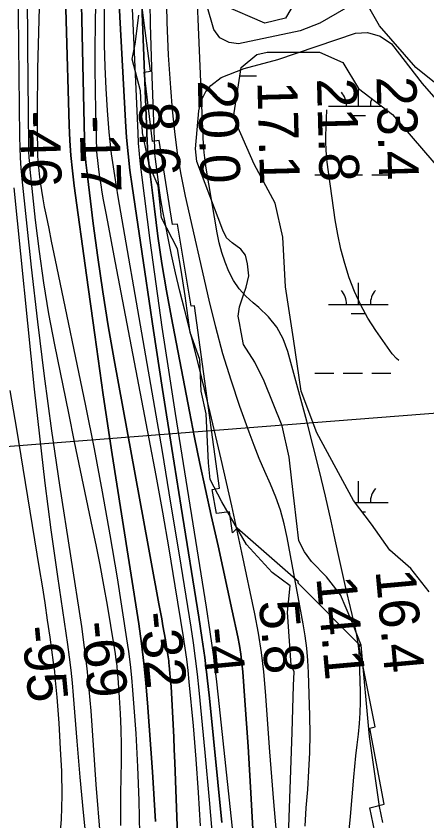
# Model space of a CAD drawing. Extents: x 3535183 to 3573198, y 534952 to 560562.
# Drawn here: x 3553490 to 3554180, y 549561 to 550912 of the extents above; entities that cross this region are included whole.
import ezdxf

# ---------------------------------------------------------------- set-up
doc = ezdxf.new("R2010")
doc.units = 0
for name, color, linetype in [('V-RIVR-EDGE', 7, 'Continuous'), ('V-RIVR-RANG', 7, 'Continuous'), ('V-RRAP-RVMT', 7, 'Continuous'), ('V-SITE-VEGE', 7, 'Continuous'), ('V-TOPO-DPTH', 7, 'Continuous'), ('V-TOPO-MAJR', 7, 'Continuous'), ('V-TOPO-MINR', 7, 'Continuous'), ('V-TOPO-WATR', 7, 'Continuous'), ('V-WETL-SWMP', 7, 'Continuous')]:
    doc.layers.add(name, color=color, linetype=linetype)

msp = doc.modelspace()

# ---------------------------------------------------------------- linework, layer by layer
at = {"layer": 'V-RIVR-EDGE'}
msp.add_lwpolyline([(3553948, 549535.1), (3553954, 549710.3), (3553956, 549788.8), (3553957.3, 549811.4), (3553952.4, 549823.1), (3553945.9, 549911.9), (3553950.3, 549956), (3553920.3, 549978.2), (3553877, 550025.5), (3553836.1, 550097.3), (3553816, 550134.7), (3553813.6, 550162.3), (3553809.5, 550245), (3553801, 550283), (3553798.7, 550335.7), (3553782.9, 550381.1), (3553774.4, 550443), (3553767.8, 550485.9), (3553761.2, 550521.5), (3553734.3, 550573.6), (3553728.9, 550627.5), (3553713.7, 550662.5), (3553702.8, 550716.4), (3553699.3, 550786.9), (3553685.4, 550840.3), (3553690.3, 550865.4), (3553696.6, 550913.8)], dxfattribs=at)
at = {"layer": 'V-RIVR-RANG'}
msp.add_line((3554937.7, 550303.1), (3553143, 550164), dxfattribs=at)
at = {"layer": 'V-RRAP-RVMT'}
for p, q in [((3553715.8, 550820.1), (3553677.7, 551117.1)), ((3553705.3, 550818.3), (3553715.8, 550820.1)), ((3553719.6, 550701.7), (3553705.3, 550818.3)), ((3553730.8, 550703.7), (3553719.6, 550701.7)), ((3553753.2, 550562.5), (3553730.8, 550703.7)), ((3553761.6, 550563.4), (3553753.2, 550562.5)), ((3553784.2, 550425.6), (3553761.6, 550563.4)), ((3553789.8, 550425.9), (3553784.2, 550425.6)), ((3553831.9, 550119.7), (3553789.8, 550425.9)), ((3553819.6, 550118), (3553831.9, 550119.7)), ((3553826.8, 550077.5), (3553819.6, 550118)), ((3553848.7, 550080.4), (3553826.8, 550077.5)), ((3553853.5, 550044.8), (3553848.7, 550080.4)), ((3553861.5, 550052.8), (3553853.5, 550044.8)), ((3553964.6, 549962.6), (3553861.5, 550052.8)), ((3553963.7, 549961.3), (3553964.6, 549962.6)), ((3554068.2, 549855.7), (3553963.7, 549961.3)), ((3554066.4, 549853.5), (3554068.2, 549855.7)), ((3554093.1, 549719.4), (3554066.4, 549853.5)), ((3554084.5, 549716.8), (3554093.1, 549719.4)), ((3554108.2, 549589.4), (3554084.5, 549716.8)), ((3554084.3, 549583.5), (3554108.2, 549589.4)), ((3554110.3, 549461.7), (3554084.3, 549583.5))]:
    msp.add_line(p, q, dxfattribs=at)
at = {"layer": 'V-SITE-VEGE'}
for points in [[(3554069.4, 550940.6), (3554000.5, 550900.8), (3553967.4, 550887.6), (3553863.9, 550865.6), (3553847.9, 550867.9), (3553832.3, 550876.1), (3553822.6, 550890.1), (3553788.5, 551009.2)], [(3554106.1, 549558.9), (3554100.6, 549585.8), (3554083.8, 549703.1), (3554070, 549856.2), (3554054.4, 549895.9), (3554035.3, 549940.7), (3554011.8, 549971.1), (3553986.5, 549997.1), (3553974.4, 550013.1), (3553965, 550031.8), (3553953.3, 550132.3), (3553948.9, 550172), (3553937.2, 550224.6), (3553907.1, 550299.8), (3553891.1, 550331.7), (3553872.4, 550360.9), (3553868.1, 550381.6), (3553865.4, 550397.5), (3553863.4, 550408.8), (3553865.7, 550424.4), (3553872.3, 550444.3), (3553876.6, 550457.5), (3553881.2, 550476.6), (3553879.2, 550496.5), (3553875.3, 550510.9), (3553867.9, 550521), (3553853.1, 550531.9), (3553843.8, 550540.4), (3553837.5, 550552.9), (3553793.6, 550668.5), (3553791.7, 550689.5), (3553797, 550753.4), (3553801.3, 550770.1), (3553808.7, 550786.1), (3553817.6, 550795.9), (3553834.7, 550809.1), (3553873.6, 550824.4), (3553930.1, 550839.6), (3554060.5, 550883.8), (3554080.3, 550885), (3554101.7, 550878.8), (3554120.8, 550865.6), (3554172.3, 550799.4), (3554258.1, 550701.4)]]:
    msp.add_lwpolyline(points, dxfattribs=at)
at = {"layer": 'V-TOPO-DPTH'}
for points in [[(3553799.9, 549553.2), (3553796.9, 549609.2), (3553792.8, 549665.2), (3553788.1, 549721.1), (3553781.1, 549794.9), (3553779.1, 549813.8), (3553776.8, 549832.7), (3553774.2, 549851.5), (3553771.4, 549870.3), (3553757.4, 549956.2), (3553747.2, 550017.9), (3553736.6, 550079.6), (3553725.4, 550141.1), (3553714, 550202.6), (3553659.8, 550486.4), (3553655.2, 550510.2), (3553650.7, 550534), (3553646.2, 550557.9), (3553641.6, 550581.7), (3553637.4, 550604), (3553635.1, 550616.7), (3553633, 550629.4), (3553631.1, 550642.2), (3553629.4, 550655), (3553627, 550674.8), (3553626.7, 550677.7), (3553626.4, 550680.7), (3553626.2, 550683.6), (3553626.1, 550686.5), (3553624.5, 550752.7), (3553623.8, 550788.7), (3553623.4, 550824.7), (3553623.4, 550860.7), (3553623.7, 550896.7), (3553633.2, 551570)], [(3553799.9, 549553.2), (3553796.9, 549609.2), (3553792.8, 549665.2), (3553788.1, 549721.1), (3553781.1, 549794.9), (3553779.1, 549813.8), (3553776.8, 549832.7), (3553774.2, 549851.5), (3553771.4, 549870.3), (3553757.4, 549956.2), (3553747.2, 550017.9), (3553736.6, 550079.6), (3553725.4, 550141.1), (3553714, 550202.6), (3553659.8, 550486.4), (3553655.2, 550510.2), (3553650.7, 550534), (3553646.2, 550557.9), (3553641.6, 550581.7), (3553637.4, 550604), (3553635.1, 550616.7), (3553633, 550629.4), (3553631.1, 550642.2), (3553629.4, 550655), (3553627, 550674.8), (3553626.7, 550677.7), (3553626.4, 550680.7), (3553626.2, 550683.6), (3553626.1, 550686.5), (3553624.5, 550752.7), (3553623.8, 550788.7), (3553623.4, 550824.7), (3553623.4, 550860.7), (3553623.7, 550896.7), (3553633.2, 551570)], [(3553684.9, 551362.2), (3553710.4, 550702.1), (3553711, 550691.6), (3553711.7, 550681.2), (3553712.7, 550670.8), (3553713.8, 550660.4), (3553722.5, 550589.1), (3553728.6, 550543.1), (3553735.3, 550497.3), (3553743, 550451.5), (3553751.3, 550405.9), (3553781.4, 550248.9), (3553790, 550205.1), (3553799, 550161.3), (3553808.4, 550117.6), (3553818.1, 550074), (3553821.4, 550059.5), (3553829.6, 550023.2), (3553837.6, 549986.8), (3553845.5, 549950.5), (3553853.3, 549914.1), (3553862.5, 549870.2), (3553865.3, 549855.7), (3553867.7, 549841.1), (3553869.5, 549826.4), (3553870.9, 549811.7), (3553874.5, 549763.7), (3553877.3, 549724.9), (3553880, 549686.2), (3553882.4, 549647.4), (3553884.6, 549608.6), (3553894.6, 549426.7)], [(3553684.9, 551362.2), (3553710.4, 550702.1), (3553711, 550691.6), (3553711.7, 550681.2), (3553712.7, 550670.8), (3553713.8, 550660.4), (3553722.5, 550589.1), (3553728.6, 550543.1), (3553735.3, 550497.3), (3553743, 550451.5), (3553751.3, 550405.9), (3553781.4, 550248.9), (3553790, 550205.1), (3553799, 550161.3), (3553808.4, 550117.6), (3553818.1, 550074), (3553821.4, 550059.5), (3553829.6, 550023.2), (3553837.6, 549986.8), (3553845.5, 549950.5), (3553853.3, 549914.1), (3553862.5, 549870.2), (3553865.3, 549855.7), (3553867.7, 549841.1), (3553869.5, 549826.4), (3553870.9, 549811.7), (3553874.5, 549763.7), (3553877.3, 549724.9), (3553880, 549686.2), (3553882.4, 549647.4), (3553884.6, 549608.6), (3553894.6, 549426.7)], [(3553564.6, 551257.1), (3553579.6, 550729.3), (3553580.7, 550703.8), (3553582.4, 550678.3), (3553584.9, 550652.8), (3553588, 550627.4), (3553608.4, 550477.4), (3553622.4, 550377.1), (3553636.8, 550276.9), (3553651.8, 550176.7), (3553667.2, 550076.6), (3553696.2, 549892.2), (3553700.9, 549859.1), (3553705.1, 549826), (3553708.5, 549792.8), (3553711.3, 549759.6), (3553719.6, 549644), (3553724.4, 549560.2)], [(3553564.6, 551257.1), (3553579.6, 550729.3), (3553580.7, 550703.8), (3553582.4, 550678.3), (3553584.9, 550652.8), (3553588, 550627.4), (3553608.4, 550477.4), (3553622.4, 550377.1), (3553636.8, 550276.9), (3553651.8, 550176.7), (3553667.2, 550076.6), (3553696.2, 549892.2), (3553700.9, 549859.1), (3553705.1, 549826), (3553708.5, 549792.8), (3553711.3, 549759.6), (3553719.6, 549644), (3553724.4, 549560.2)], [(3553595.5, 551132.7), (3553605.1, 550706), (3553605.6, 550692.8), (3553606.4, 550679.6), (3553607.6, 550666.4), (3553609, 550653.3), (3553620, 550564.5), (3553627.6, 550507.1), (3553635.9, 550449.8), (3553645.2, 550392.6), (3553655.1, 550335.5), (3553712.3, 550023.5), (3553716.8, 549999.1), (3553721.3, 549974.7), (3553725.7, 549950.3), (3553730.2, 549925.9), (3553734.9, 549900.6), (3553737, 549888.8), (3553739.1, 549877.1), (3553741, 549865.3), (3553743, 549853.5), (3553745.7, 549837.1), (3553746.2, 549833.5), (3553746.7, 549829.9), (3553747.1, 549826.3), (3553747.5, 549822.7), (3553748.8, 549808.6), (3553749.8, 549797.9), (3553750.6, 549787.2), (3553751.3, 549776.6), (3553751.9, 549765.9), (3553753, 549744.7), (3553754, 549723.5), (3553755, 549702.2), (3553755.9, 549681), (3553756.7, 549659.7), (3553764.9, 549446.5)], [(3553764.9, 549446.5), (3553756.7, 549659.7), (3553755.9, 549681), (3553755, 549702.2), (3553754, 549723.5), (3553753, 549744.7), (3553751.9, 549765.9), (3553751.3, 549776.6), (3553750.6, 549787.2), (3553749.8, 549797.9), (3553748.8, 549808.6), (3553747.5, 549822.7), (3553747.1, 549826.3), (3553746.7, 549829.9), (3553746.2, 549833.5), (3553745.7, 549837.1), (3553743, 549853.5), (3553741, 549865.3), (3553739.1, 549877.1), (3553737, 549888.8), (3553734.9, 549900.6), (3553730.2, 549925.9), (3553725.7, 549950.3), (3553721.3, 549974.7), (3553716.8, 549999.1), (3553712.3, 550023.5), (3553655.1, 550335.5), (3553645.2, 550392.6), (3553635.9, 550449.8), (3553627.6, 550507.1), (3553620, 550564.5), (3553609, 550653.3), (3553607.6, 550666.4), (3553606.4, 550679.6), (3553605.6, 550692.8), (3553605.1, 550706), (3553595.5, 551132.7)], [(3553659, 551026), (3553664.3, 550911), (3553674.1, 550736), (3553676, 550708.6), (3553678.4, 550681.2), (3553681.6, 550653.9), (3553685.2, 550626.7), (3553706.4, 550483.3), (3553721.2, 550384.4), (3553736.3, 550285.6), (3553751.7, 550186.8), (3553767.4, 550088.1), (3553797.2, 549903.5), (3553802.3, 549869.5), (3553807.1, 549835.5), (3553811.2, 549801.3), (3553815, 549767.2), (3553836, 549558.8)], [(3553836, 549558.8), (3553815, 549767.2), (3553811.2, 549801.3), (3553807.1, 549835.5), (3553802.3, 549869.5), (3553797.2, 549903.5), (3553767.4, 550088.1), (3553751.7, 550186.8), (3553736.3, 550285.6), (3553721.2, 550384.4), (3553706.4, 550483.3), (3553685.2, 550626.7), (3553681.6, 550653.9), (3553678.4, 550681.2), (3553676, 550708.6), (3553674.1, 550736), (3553664.3, 550911), (3553659, 551026)], [(3553975.5, 549552.5), (3553977.6, 549583.4), (3553980.1, 549614.3), (3553982.2, 549645.2), (3553983.7, 549676.1), (3553984, 549707), (3553983.5, 549738), (3553981.2, 549810.3), (3553980.1, 549830.9), (3553978.3, 549851.4), (3553975.6, 549871.8), (3553972.3, 549892.2), (3553945.5, 550037.4), (3553940.3, 550060.3), (3553934.1, 550082.8), (3553926.3, 550104.9), (3553917.3, 550126.5), (3553907.8, 550148.1), (3553898.7, 550169.8), (3553890.1, 550191.7), (3553881.9, 550213.7), (3553866.3, 550257), (3553851.5, 550301.1), (3553837.7, 550345.4), (3553825.5, 550390.3), (3553814.4, 550435.5), (3553774.9, 550610.4), (3553767.6, 550646.3), (3553761.4, 550682.4), (3553756.7, 550718.7), (3553753, 550755.2), (3553750.1, 550792.1), (3553746.5, 550847.1), (3553744, 550902.2), (3553742.9, 550957.4)]]:
    msp.add_lwpolyline(points, dxfattribs=at)
at = {"layer": 'V-TOPO-MAJR'}
msp.add_lwpolyline([(3553697.9, 549539.7), (3553697.2, 549595.8), (3553695, 549651.9), (3553691.8, 549708), (3553686.5, 549780.6), (3553684.7, 549802.3), (3553682.5, 549823.9), (3553679.7, 549845.5), (3553676.6, 549867.1), (3553660.4, 549969.2), (3553648.3, 550041.6), (3553635.6, 550114), (3553621.9, 550186.2), (3553607.4, 550258.2), (3553558.8, 550492), (3553554.4, 550513.3), (3553550.1, 550534.5), (3553545.7, 550555.8), (3553541.4, 550577.1), (3553538.3, 550592.2), (3553535.8, 550605.9), (3553533.4, 550619.7), (3553531.5, 550633.6), (3553529.8, 550647.5), (3553527.5, 550670), (3553527.2, 550672.6), (3553527, 550675.3), (3553526.9, 550678), (3553526.8, 550680.7), (3553526.3, 550724.9), (3553526.2, 550749.7), (3553526.2, 550774.5), (3553526.6, 550799.3), (3553527.1, 550824), (3553547.4, 551585.6)], dxfattribs=at)
at = {"layer": 'V-TOPO-MINR'}
for points in [[(3553822, 549517.7), (3553815.3, 549596.9), (3553808, 549676), (3553797.9, 549781), (3553795.1, 549807.6), (3553791.9, 549834.1), (3553788.3, 549860.5), (3553784.2, 549886.9), (3553764.7, 550008), (3553750.4, 550094.8), (3553736, 550181.7), (3553721.2, 550268.4), (3553706.1, 550355.2), (3553661.7, 550608.8), (3553655.9, 550645), (3553650.8, 550681.2), (3553646.9, 550717.7), (3553643.7, 550754.2), (3553641.4, 550790.8), (3553639.8, 550827.4), (3553639, 550864), (3553638.9, 550900.7), (3553644.5, 551580.7)], [(3553799.9, 549553.2), (3553796.9, 549609.2), (3553792.8, 549665.2), (3553788.1, 549721.1), (3553781.1, 549794.9), (3553779.1, 549813.8), (3553776.8, 549832.7), (3553774.2, 549851.5), (3553771.4, 549870.3), (3553757.4, 549956.2), (3553747.2, 550017.9), (3553736.6, 550079.6), (3553725.4, 550141.1), (3553714, 550202.6), (3553659.8, 550486.4), (3553655.2, 550510.2), (3553650.7, 550534), (3553646.2, 550557.9), (3553641.6, 550581.7), (3553637.4, 550604), (3553635.1, 550616.7), (3553633, 550629.4), (3553631.1, 550642.2), (3553629.4, 550655), (3553627, 550674.8), (3553626.7, 550677.7), (3553626.4, 550680.7), (3553626.2, 550683.6), (3553626.1, 550686.5), (3553624.5, 550752.7), (3553623.8, 550788.7), (3553623.4, 550824.7), (3553623.4, 550860.7), (3553623.7, 550896.7), (3553633.2, 551570)], [(3554046.8, 549517.5), (3554051.8, 549568.6), (3554057.6, 549635), (3554059.3, 549653), (3554061.1, 549670.9), (3554063.1, 549688.9), (3554065.3, 549706.8), (3554067.1, 549724.7), (3554068.3, 549742.7), (3554068.8, 549760.7), (3554068.6, 549778.7), (3554067, 549831.6), (3554066.2, 549845.5), (3554064.8, 549859.4), (3554062.5, 549873.1), (3554059.7, 549886.8), (3554051.8, 549919.9), (3554044.7, 549950.1), (3554037.7, 549980.3), (3554030.9, 550010.5), (3554024.3, 550040.8), (3554019.2, 550064.6), (3554009.7, 550106.7), (3553999.9, 550148.7), (3553989.3, 550190.5), (3553978.4, 550232.2), (3553946.6, 550349.5), (3553938.6, 550370.6), (3553928.2, 550390.3), (3553914.3, 550407.6), (3553898, 550423.3), (3553888.5, 550431), (3553876.1, 550442.4), (3553864.9, 550454.8), (3553855.6, 550468.7), (3553847.6, 550483.5), (3553841.2, 550499.3), (3553835.7, 550515.4), (3553831.4, 550531.8), (3553827.9, 550548.5), (3553809.8, 550657), (3553807.9, 550670.2), (3553806.3, 550683.4), (3553805.1, 550696.7), (3553804.3, 550710), (3553769.9, 551527.4)], [(3553869.8, 549396.8), (3553832.2, 549753.3), (3553827.5, 549795.1), (3553822.3, 549836.9), (3553816.4, 549878.6), (3553810.1, 549920.2), (3553757.9, 550245.5), (3553746.6, 550317.9), (3553735.8, 550390.5), (3553725.5, 550463.1), (3553715.7, 550535.7), (3553701.3, 550646), (3553699.2, 550663.6), (3553697.5, 550681.2), (3553696.1, 550698.9), (3553695.1, 550716.6), (3553667.4, 551330.2)], [(3553724.4, 549560.2), (3553719.6, 549644), (3553711.3, 549759.6), (3553708.5, 549792.8), (3553705.1, 549826), (3553700.9, 549859.1), (3553696.2, 549892.2), (3553667.2, 550076.6), (3553651.8, 550176.7), (3553636.8, 550276.9), (3553622.4, 550377.1), (3553608.4, 550477.4), (3553588, 550627.4), (3553584.9, 550652.8), (3553582.4, 550678.3), (3553580.7, 550703.8), (3553579.6, 550729.3), (3553564.6, 551257.1)], [(3553632.2, 549533.9), (3553624.9, 549622.7), (3553616.3, 549746.3), (3553613.3, 549781.8), (3553609.8, 549817.2), (3553605.4, 549852.4), (3553600.5, 549887.7), (3553563.9, 550125.1), (3553550.5, 550216.4), (3553537.9, 550307.7), (3553526.7, 550399.3), (3553516.4, 550491), (3553500.7, 550639.4), (3553499.1, 550656.9), (3553497.9, 550674.5), (3553497.1, 550692.1), (3553496.6, 550709.7), (3553491.6, 551173.7)], [(3553764.9, 549446.5), (3553756.7, 549659.7), (3553755.9, 549681), (3553755, 549702.2), (3553754, 549723.5), (3553753, 549744.7), (3553751.9, 549765.9), (3553751.3, 549776.6), (3553750.6, 549787.2), (3553749.8, 549797.9), (3553748.8, 549808.6), (3553747.5, 549822.7), (3553747.1, 549826.3), (3553746.7, 549829.9), (3553746.2, 549833.5), (3553745.7, 549837.1), (3553743, 549853.5), (3553741, 549865.3), (3553739.1, 549877.1), (3553737, 549888.8), (3553734.9, 549900.6), (3553730.2, 549925.9), (3553725.7, 549950.3), (3553721.3, 549974.7), (3553716.8, 549999.1), (3553712.3, 550023.5), (3553655.1, 550335.5), (3553645.2, 550392.6), (3553635.9, 550449.8), (3553627.6, 550507.1), (3553620, 550564.5), (3553609, 550653.3), (3553607.6, 550666.4), (3553606.4, 550679.6), (3553605.6, 550692.8), (3553605.1, 550706), (3553595.5, 551132.7)], [(3553836, 549558.8), (3553815, 549767.2), (3553811.2, 549801.3), (3553807.1, 549835.5), (3553802.3, 549869.5), (3553797.2, 549903.5), (3553767.4, 550088.1), (3553751.7, 550186.8), (3553736.3, 550285.6), (3553721.2, 550384.4), (3553706.4, 550483.3), (3553685.2, 550626.7), (3553681.6, 550653.9), (3553678.4, 550681.2), (3553676, 550708.6), (3553674.1, 550736), (3553664.3, 550911), (3553659, 551026)], [(3553930.6, 549509.8), (3553923.1, 549593.4), (3553916.5, 549677.1), (3553909.4, 549778.8), (3553906.5, 549811.6), (3553902.6, 549844.3), (3553897.4, 549876.8), (3553891.2, 549909.2), (3553869.6, 550011.8), (3553852.5, 550090.4), (3553834.9, 550168.8), (3553816.2, 550247.1), (3553797, 550325.1), (3553772.9, 550420.3), (3553765.5, 550450.7), (3553758.3, 550481.3), (3553751.6, 550511.9), (3553745.2, 550542.5), (3553740.5, 550565.9), (3553736.9, 550585), (3553733.6, 550604.1), (3553730.7, 550623.3), (3553728.1, 550642.6), (3553724.5, 550672.5), (3553724, 550676.9), (3553723.6, 550681.2), (3553723.3, 550685.6), (3553723.1, 550690), (3553718.2, 550826.1), (3553716.2, 550898.6), (3553715.1, 550971.1)], [(3553666.2, 549553.6), (3553666.2, 549580.6), (3553666.4, 549607.5), (3553666.7, 549634.5), (3553667.1, 549661.4), (3553667.1, 549661.9), (3553667.2, 549688.6), (3553666.8, 549715.3), (3553665.7, 549741.9), (3553664.1, 549768.6), (3553661.8, 549801.6), (3553660.9, 549811.7), (3553659.9, 549821.8), (3553658.6, 549831.9), (3553657.1, 549842), (3553649.5, 549889.7), (3553643.9, 549923.6), (3553637.9, 549957.3), (3553631.5, 549991.1), (3553624.7, 550024.7), (3553618.6, 550053.6), (3553608.6, 550101.7), (3553598.6, 550149.7), (3553588.7, 550197.8), (3553578.9, 550245.9), (3553555.4, 550360.7), (3553545.6, 550412.7), (3553536.8, 550464.8), (3553529.4, 550517.2), (3553523.1, 550569.7), (3553514.1, 550654.7), (3553513.2, 550664.8), (3553512.4, 550674.9), (3553512, 550685), (3553511.7, 550695.2), (3553509.9, 550861.3), (3553509.4, 550954.5)], [(3553975.5, 549552.5), (3553977.6, 549583.4), (3553980.1, 549614.3), (3553982.2, 549645.2), (3553983.7, 549676.1), (3553984, 549707), (3553983.5, 549738), (3553981.2, 549810.3), (3553980.1, 549830.9), (3553978.3, 549851.4), (3553975.6, 549871.8), (3553972.3, 549892.2), (3553945.5, 550037.4), (3553940.3, 550060.3), (3553934.1, 550082.8), (3553926.3, 550104.9), (3553917.3, 550126.5), (3553907.8, 550148.1), (3553898.7, 550169.8), (3553890.1, 550191.7), (3553881.9, 550213.7), (3553866.3, 550257), (3553851.5, 550301.1), (3553837.7, 550345.4), (3553825.5, 550390.3), (3553814.4, 550435.5), (3553774.9, 550610.4), (3553767.6, 550646.3), (3553761.4, 550682.4), (3553756.7, 550718.7), (3553753, 550755.2), (3553750.1, 550792.1), (3553746.5, 550847.1), (3553744, 550902.2), (3553742.9, 550957.4)], [(3554069.1, 550427.2), (3554058.8, 550449.9), (3554049.7, 550473.1), (3554042.2, 550497.1), (3554035.7, 550521.2), (3554030.6, 550545.7), (3554026.4, 550570.3), (3554012.9, 550667.2), (3554011.7, 550678.2), (3554010.9, 550689.3), (3554010.6, 550700.3), (3554010.7, 550711.4), (3554012.4, 550754.8)], [(3553609.7, 549515.5), (3553603.7, 549575.3), (3553598.2, 549635.1), (3553593.1, 549695), (3553586.9, 549771.8), (3553584.9, 549793.2), (3553582.7, 549814.7), (3553580, 549836), (3553577.1, 549857.4), (3553560.4, 549971.5), (3553549.5, 550050), (3553539.2, 550128.5), (3553530, 550207.2), (3553521.5, 550286), (3553487.2, 550624.1)], [(3554132.8, 550334.5), (3554128.9, 550337.6), (3554121.6, 550345.5), (3554094.6, 550384.4), (3554081.2, 550405.5), (3554069.1, 550427.2)], [(3553563.5, 549523.8), (3553566.8, 549564), (3553567.7, 549604.3), (3553566.9, 549644.8), (3553565.1, 549682.4), (3553563.9, 549704.1), (3553562.6, 549725.7), (3553561, 549747.3), (3553559.2, 549768.9), (3553556.8, 549797.1), (3553556, 549804.6), (3553555.3, 549812.1), (3553554.3, 549819.6), (3553553.4, 549827.1), (3553547.4, 549869.8), (3553543.3, 549898.6), (3553539, 549927.5), (3553534.5, 549956.2), (3553529.9, 549985), (3553502.4, 550153.8), (3553491.5, 550218.9), (3553480.4, 550284)]]:
    msp.add_lwpolyline(points, dxfattribs=at)
at = {"layer": 'V-TOPO-WATR'}
msp.add_lwpolyline([(3553894.6, 549426.7), (3553884.6, 549608.6), (3553882.4, 549647.4), (3553880, 549686.2), (3553877.3, 549724.9), (3553874.5, 549763.7), (3553870.9, 549811.7), (3553869.5, 549826.4), (3553867.7, 549841.1), (3553865.3, 549855.7), (3553862.5, 549870.2), (3553853.3, 549914.1), (3553845.5, 549950.5), (3553837.6, 549986.8), (3553829.6, 550023.2), (3553821.4, 550059.5), (3553818.1, 550074), (3553808.4, 550117.6), (3553799, 550161.3), (3553790, 550205.1), (3553781.4, 550248.9), (3553751.3, 550405.9), (3553743, 550451.5), (3553735.3, 550497.3), (3553728.6, 550543.1), (3553722.5, 550589.1), (3553713.8, 550660.4), (3553712.7, 550670.8), (3553711.7, 550681.2), (3553711, 550691.6), (3553710.4, 550702.1), (3553684.9, 551362.2)], dxfattribs=at)
at = {"layer": 'V-WETL-SWMP'}
for p, q in [((3553866.2, 550811.9), (3553893.9, 550811.9)), ((3554065.2, 550761.2), (3554065.2, 550791.2)), ((3554015.2, 550761.2), (3554103.9, 550761.2)), ((3554053.2, 550745.8), (3554077.2, 550745.8)), ((3553991.8, 550645.8), (3554023.8, 550645.8)), ((3554039.8, 550645.8), (3554071.8, 550645.8)), ((3554087.8, 550645.8), (3554119.8, 550645.8)), ((3554065.2, 550428.5), (3554065.2, 550464.5)), ((3554015.2, 550428.5), (3554115.2, 550428.5)), ((3554053.2, 550413.1), (3554077.2, 550413.1)), ((3553991.8, 550313.1), (3554023.8, 550313.1)), ((3554039.8, 550313.1), (3554071.8, 550313.1)), ((3554087.8, 550313.1), (3554119.8, 550313.1)), ((3554065.2, 550095.9), (3554065.2, 550131.9)), ((3554059.1, 550095.9), (3554115.2, 550095.9)), ((3554071.1, 550080.4), (3554077.2, 550080.4))]:
    msp.add_line(p, q, dxfattribs=at)
for points in [[(3554752.9, 551062.3), (3554787.9, 550909), (3554796.7, 550655.1), (3554796.7, 550563.1), (3554783.5, 550484.3), (3554752.9, 550475.6), (3554739.7, 550466.8), (3554678.4, 550444.9), (3554634.7, 550418.6), (3554564.6, 550401.1), (3554542.7, 550396.7), (3554507.7, 550405.5), (3554463.9, 550453.7), (3554437.6, 550488.7), (3554402.6, 550554.4), (3554332.5, 550655.1), (3554271.2, 550738.3), (3554161.8, 550825.9), (3554100.5, 550895.9), (3554061.1, 550966)], [(3553973.5, 550961.6), (3553942.8, 550909), (3553907.8, 550900.3), (3553837.8, 550930.9)], [(3554183.7, 549945.8), (3554153, 549985.2), (3554118, 550015.8), (3554087.3, 550059.6), (3554056.7, 550099), (3553995.4, 550212.8), (3553969.1, 550282.9), (3553956, 550370.5), (3553942.8, 550458), (3553938.5, 550541.2), (3553925.3, 550598.2), (3553890.3, 550663.8), (3553855.3, 550742.7), (3553868.4, 550825.9), (3553894.7, 550847.7), (3553912.2, 550852.1), (3553999.8, 550852.1), (3554039.2, 550834.6), (3554065.4, 550790.8), (3554122.4, 550747), (3554205.6, 550650.7)]]:
    msp.add_lwpolyline(points, dxfattribs=at)
for centre, start, end in [((3554009.9, 550761.7), 359.2282, 40.7718), ((3554120.4, 550761.7), 159.6399, 180.7718), ((3554009.9, 550429), 359.2282, 40.7718), ((3554120.4, 550429), 139.2282, 180.7718), ((3554120.4, 550096.3), 139.2282, 180.7718)]:
    msp.add_arc(centre, 35.2, start, end, dxfattribs=at)

# ---------------------------------------------------------------- texts
at = {"layer": 'V-RIVR-RANG'}
for s, rotation, p in [('20.0', 271.5083, (3553795.4, 550804.8)), ('21.8', 271.5083, (3553995.4, 550807.6)), ('23.4', 271.5083, (3554095.4, 550810.5)), ('17.1', 271.5083, (3553895.5, 550802.4)), ('8.6', 271.5083, (3553696.4, 550767.6)), ('-46', 271.7911, (3553496.3, 550752.7)), ('-17', 271.7911, (3553596.6, 550744.5)), ('16.4', 275.1683, (3554093.8, 549981.4)), ('14.1', 275.1683, (3553994.5, 549969.8)), ('5.8', 275.1683, (3553897.7, 549929.8)), ('-32', 275.4485, (3553698.2, 549910.4)), ('-69', 275.4485, (3553599.3, 549894.5)), ('-95', 275.4485, (3553499.5, 549887.1)), ('-4', 275.4485, (3553801.2, 549884.2))]:
    msp.add_text(s, height=67, rotation=rotation, dxfattribs=at).set_placement(p)

doc.saveas('drawing.dxf')
